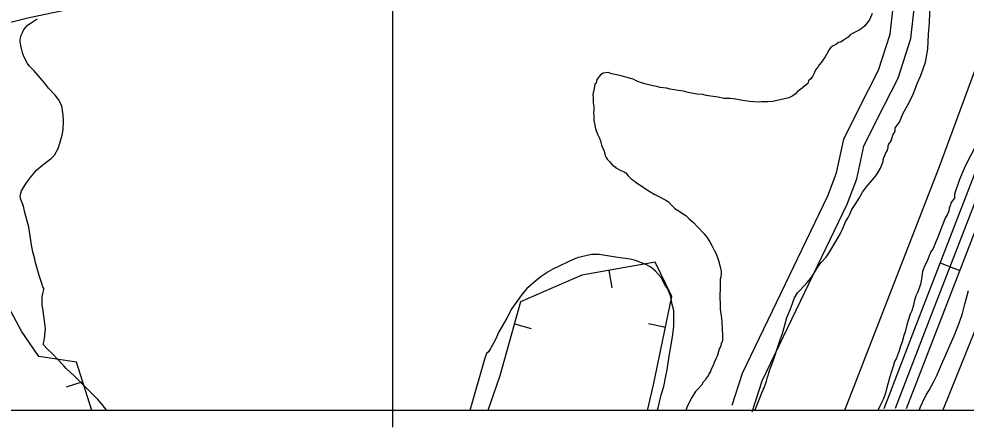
# Model space of a CAD drawing. Extents: x 3263578 to 3301413, y 764927 to 798602.
# Drawn here: x 3287429 to 3288778, y 775807 to 776388 of the extents above; entities that cross this region are included whole.
import ezdxf

# ---------------------------------------------------------------- set-up
doc = ezdxf.new("R2010")
doc.units = 0
for name, color, linetype in [('V-BORW-LINE', 7, 'Continuous'), ('V-GRID-FRAM', 7, 'Continuous'), ('V-LEVE-TOET', 7, 'Continuous'), ('V-ROAD-CNTR', 7, 'Continuous'), ('V-SITE-VEGE', 7, 'Continuous'), ('V-TOPO-SHOR', 7, 'Continuous'), ('V-TOPO-WATR-IDEN', 7, 'Continuous')]:
    doc.layers.add(name, color=color, linetype=linetype)

msp = doc.modelspace()

# ---------------------------------------------------------------- linework, layer by layer
at = {"layer": 'V-BORW-LINE'}
for p, q in [((3288269.2, 776030.2), (3288273.5, 776005.6)), ((3288134.7, 775954.2), (3288158.8, 775947.5)), ((3288350, 775949), (3288325.6, 775954.1)), ((3287519.9, 775871.6), (3287496.1, 775864))]:
    msp.add_line(p, q, dxfattribs=at)
for points in [[(3287635.8, 776864.5), (3287745.4, 777082.2), (3287849.5, 777197.7), (3287882.8, 777161.5), (3287924.8, 777006.7), (3287854.3, 776873.2), (3287839.2, 776817.4), (3287909.8, 776759.6), (3287906.6, 776694.7), (3287779.5, 776623.5), (3287722.3, 776563.9), (3287636.3, 776461.8), (3287511.2, 776403.8), (3287441.6, 776389.5), (3287347.5, 776365.9), (3287246.2, 776391.1), (3287218.3, 776420.9), (3287225.5, 776477.1), (3287332.4, 776560.9), (3287439.7, 776619.3), (3287525.1, 776691.8), (3287573.6, 776725.7), (3287635.8, 776864.5)], [(3288333.1, 775867.5), (3288359.2, 775993.2), (3288335.4, 776041.9), (3288230.7, 776023.4), (3288143.4, 775985.4), (3288114.1, 775880.4), (3288096.7, 775830.9)], [(3287532.9, 775830.9), (3287511, 775899.5), (3287457.1, 775907.8), (3287432.6, 775943.7), (3287403.8, 775997.9)], [(3288324.5, 775830.9), (3288333.1, 775867.5)]]:
    msp.add_lwpolyline(points, dxfattribs=at)
at = {"layer": 'V-GRID-FRAM'}
msp.add_lwpolyline([(3267734.9, 794015.5), (3299171.2, 794017.8), (3299180.4, 775831.7), (3267728.3, 775829.4), (3267734.9, 794015.5)], dxfattribs=at)
at = {"layer": 'V-LEVE-TOET'}
msp.add_lwpolyline([(3288745.1, 775831), (3288874.7, 776152), (3289489.3, 777748.7), (3289837.1, 779147.3), (3289916.4, 779548), (3289800.5, 779565.8), (3289377.8, 777904.5), (3288740.1, 776177.7), (3288605, 775831)], dxfattribs=at)
at = {"layer": 'V-ROAD-CNTR'}
msp.add_line((3288741.3, 776041.1), (3288769.3, 776030.3), dxfattribs=at)
for points in [[(3289947.3, 779851), (3289826.6, 779400.6), (3289706.1, 778911.1), (3289619.7, 778559.2), (3289536.1, 778230), (3289487, 778025.4), (3289443.3, 777872.4), (3289391.7, 777723.8), (3289352.6, 777614.7), (3289279.5, 777409.6), (3288970.1, 776589.6), (3288725.7, 775959.3), (3288677.4, 775833.7)], [(3288661.3, 775833.7), (3288711.7, 775964.7), (3288956.1, 776595), (3289265.4, 777414.8), (3289338.4, 777619.8), (3289377.6, 777728.8), (3289429, 777876.9), (3289472.5, 778029.2), (3289521.5, 778233.6), (3289605.1, 778562.9), (3289691.6, 778914.7), (3289812.1, 779404.4), (3289818.8, 779429.3)], [(3288693.5, 775833.7), (3288739.7, 775953.9), (3288984.1, 776584.3), (3289293.6, 777404.5), (3289366.7, 777609.7), (3289405.9, 777718.8), (3289457.6, 777867.9), (3289501.5, 778021.6), (3289550.6, 778226.4), (3289634.2, 778555.6), (3289720.7, 778907.5), (3289841.2, 779396.9), (3289848.2, 779423.1)], [(3288444.9, 775838.4), (3288459.9, 775884.1), (3288581.3, 776136.4), (3288593.5, 776169.2), (3288603.9, 776217), (3288624.9, 776259.1), (3288653.6, 776315.3), (3288670, 776366.7), (3288676.6, 776426.5), (3288681.8, 776498), (3288676.7, 776568), (3288659.1, 776709.9), (3288654.3, 776744), (3288654.5, 776785.9)], [(3288473.4, 775829), (3288487.8, 775872.9), (3288608.9, 776124.7), (3288622.4, 776160.7), (3288632.4, 776206.9), (3288651.7, 776245.6), (3288681.4, 776303.9), (3288699.5, 776360.5), (3288706.4, 776423.8), (3288711.9, 776498), (3288706.5, 776570.9), (3288688.8, 776713.8), (3288684.3, 776746), (3288684.4, 776783.2)]]:
    msp.add_lwpolyline(points, dxfattribs=at)
at = {"layer": 'V-SITE-VEGE'}
for p, q in [((3288726.1, 776382.8), (3288727.2, 776410.8)), ((3287446.5, 776382.6), (3287454.8, 776388.2)), ((3288640.9, 776388), (3288638, 776383.3)), ((3288644.5, 776396.2), (3288640.9, 776388)), ((3287435.4, 776372.4), (3287438.7, 776376.6)), ((3287438.7, 776376.6), (3287441, 776379.4)), ((3287441, 776379.4), (3287446.5, 776382.6)), ((3288630.4, 776375.1), (3288625.7, 776372.2)), ((3288633.3, 776378.1), (3288630.4, 776375.1)), ((3288638, 776383.3), (3288633.3, 776378.1)), ((3288724.9, 776366.4), (3288726.1, 776382.8)), ((3287430.9, 776359), (3287431.8, 776362.7)), ((3287431.8, 776362.7), (3287432.2, 776365)), ((3287432.2, 776365), (3287434.5, 776369.7)), ((3287434.5, 776369.7), (3287435.4, 776372.4)), ((3288607.5, 776360.6), (3288603.3, 776357.7)), ((3288610.4, 776362.3), (3288607.5, 776360.6)), ((3288613.3, 776365.8), (3288610.4, 776362.3)), ((3288616.3, 776367.6), (3288613.3, 776365.8)), ((3288622.1, 776370.5), (3288616.3, 776367.6)), ((3288625.7, 776372.2), (3288622.1, 776370.5)), ((3288723.8, 776345.4), (3288724.9, 776366.4)), ((3287430.9, 776355.8), (3287430.9, 776359)), ((3287432.3, 776347.9), (3287430.9, 776355.8)), ((3287434.6, 776338.7), (3287432.3, 776347.9)), ((3288585.1, 776347.2), (3288582.8, 776343.7)), ((3288588.1, 776349.5), (3288585.1, 776347.2)), ((3288593.4, 776352.4), (3288588.1, 776349.5)), ((3288596.3, 776354.8), (3288593.4, 776352.4)), ((3288599.2, 776355.3), (3288596.3, 776354.8)), ((3288603.3, 776357.7), (3288599.2, 776355.3)), ((3287436.9, 776332.7), (3287434.6, 776338.7)), ((3288577.5, 776334.3), (3288574, 776329.7)), ((3288579.3, 776337.8), (3288577.5, 776334.3)), ((3288582.8, 776343.7), (3288579.3, 776337.8)), ((3288720.4, 776326.7), (3288723.8, 776345.4)), ((3287441.1, 776324.9), (3287436.9, 776332.7)), ((3287443.4, 776321.6), (3287441.1, 776324.9)), ((3287449.9, 776314.7), (3287443.4, 776321.6)), ((3288568.7, 776322.7), (3288566.9, 776319.7)), ((3288572.2, 776326.7), (3288568.7, 776322.7)), ((3288574, 776329.7), (3288572.2, 776326.7)), ((3288716.9, 776317.4), (3288720.4, 776326.7)), ((3287465.2, 776297.2), (3287449.9, 776314.7)), ((3288257.6, 776308.6), (3288252.3, 776302.2)), ((3288261.1, 776310.9), (3288257.6, 776308.6)), ((3288268.1, 776312.1), (3288261.1, 776310.9)), ((3288273.4, 776310.3), (3288268.1, 776312.1)), ((3288286.9, 776307.3), (3288273.4, 776310.3)), ((3288293.3, 776305.5), (3288286.9, 776307.3)), ((3288562.2, 776312.1), (3288559.2, 776306.3)), ((3288563.9, 776315.6), (3288562.2, 776312.1)), ((3288566.9, 776319.7), (3288563.9, 776315.6)), ((3288708.8, 776297.5), (3288713.4, 776306.8)), ((3288713.4, 776306.8), (3288716.9, 776317.4)), ((3287471.2, 776289.8), (3287465.2, 776297.2)), ((3288249.3, 776295.2), (3288248.1, 776286.4)), ((3288251.1, 776296.9), (3288249.3, 776295.2)), ((3288252.3, 776302.2), (3288251.1, 776296.9)), ((3288298.6, 776303.8), (3288293.3, 776305.5)), ((3288303.8, 776302.6), (3288298.6, 776303.8)), ((3288309.1, 776299.6), (3288303.8, 776302.6)), ((3288317.3, 776296.7), (3288309.1, 776299.6)), ((3288322.5, 776295.5), (3288317.3, 776296.7)), ((3288331.9, 776293.1), (3288322.5, 776295.5)), ((3288335.4, 776292.5), (3288331.9, 776293.1)), ((3288548.6, 776292.9), (3288542.2, 776287.6)), ((3288552.7, 776296.4), (3288548.6, 776292.9)), ((3288553.9, 776299.9), (3288552.7, 776296.4)), ((3288556.9, 776302.8), (3288553.9, 776299.9)), ((3288559.2, 776306.3), (3288556.9, 776302.8)), ((3288703, 776281.1), (3288708.8, 776297.5)), ((3287480.5, 776279.7), (3287471.2, 776289.8)), ((3287485.1, 776273.7), (3287480.5, 776279.7)), ((3288246.9, 776283.5), (3288246.3, 776279.4)), ((3288246.3, 776279.4), (3288246.9, 776276.4)), ((3288248.1, 776286.4), (3288246.9, 776283.5)), ((3288342.4, 776290.7), (3288335.4, 776292.5)), ((3288351.2, 776289.5), (3288342.4, 776290.7)), ((3288356.5, 776288.3), (3288351.2, 776289.5)), ((3288362.9, 776287.1), (3288356.5, 776288.3)), ((3288368.2, 776286.5), (3288362.9, 776287.1)), ((3288375.8, 776285.3), (3288368.2, 776286.5)), ((3288382.2, 776283.5), (3288375.8, 776285.3)), ((3288394.5, 776281.1), (3288382.2, 776283.5)), ((3288403.3, 776280.5), (3288394.5, 776281.1)), ((3288408, 776279.3), (3288403.3, 776280.5)), ((3288535.1, 776281.8), (3288531.6, 776278.9)), ((3288538.6, 776285.3), (3288535.1, 776281.8)), ((3288542.2, 776287.6), (3288538.6, 776285.3)), ((3288697.2, 776269.4), (3288703, 776281.1)), ((3287489.8, 776264.5), (3287485.1, 776273.7)), ((3288246.9, 776276.4), (3288246.9, 776269.4)), ((3288246.9, 776269.4), (3288247.5, 776265.3)), ((3288414.4, 776278.1), (3288408, 776279.3)), ((3288425, 776276.9), (3288414.4, 776278.1)), ((3288433.2, 776275.1), (3288425, 776276.9)), ((3288442, 776275.1), (3288433.2, 776275.1)), ((3288450.2, 776273.9), (3288442, 776275.1)), ((3288457.2, 776272.7), (3288450.2, 776273.9)), ((3288469.5, 776270.9), (3288457.2, 776272.7)), ((3288475.9, 776270.3), (3288469.5, 776270.9)), ((3288484.1, 776269.7), (3288475.9, 776270.3)), ((3288487, 776270.2), (3288484.1, 776269.7)), ((3288495.8, 776270.2), (3288487, 776270.2)), ((3288502.9, 776270.8), (3288495.8, 776270.2)), ((3288525.7, 776276), (3288502.9, 776270.8)), ((3288531.6, 776278.9), (3288525.7, 776276)), ((3288687.9, 776253), (3288697.2, 776269.4)), ((3287491.7, 776251.1), (3287489.8, 776264.5)), ((3288248, 776259.4), (3288247.4, 776254.2)), ((3288247.4, 776254.2), (3288248, 776251.2)), ((3288247.5, 776265.3), (3288248, 776262.4)), ((3288248, 776262.4), (3288248, 776259.4)), ((3288683.2, 776241.4), (3288687.9, 776253)), ((3287492.2, 776243.2), (3287491.7, 776251.1)), ((3287491.7, 776230.8), (3287492.2, 776243.2)), ((3288248, 776251.2), (3288248, 776243.6)), ((3288248, 776243.6), (3288249.1, 776237.2)), ((3288677.4, 776233.2), (3288683.2, 776241.4)), ((3287490.4, 776222.9), (3287491.7, 776230.8)), ((3288249.1, 776237.2), (3288250.3, 776231.9)), ((3288250.3, 776231.9), (3288253.7, 776223.1)), ((3288673.9, 776222.6), (3288677.4, 776228.5)), ((3288677.4, 776228.5), (3288677.4, 776233.2)), ((3287487.2, 776211.3), (3287490.4, 776222.9)), ((3288253.7, 776223.1), (3288256.1, 776218.4)), ((3288256.1, 776218.4), (3288257.2, 776214.9)), ((3288257.2, 776214.9), (3288259, 776208.4)), ((3288668.1, 776209.8), (3288671.6, 776214.5)), ((3288671.6, 776214.5), (3288673.9, 776222.6)), ((3287479.4, 776194.2), (3287484.9, 776203.9)), ((3287484.9, 776203.9), (3287487.2, 776211.3)), ((3288259, 776208.4), (3288260.7, 776204.3)), ((3288260.7, 776204.3), (3288262.4, 776200.2)), ((3288262.4, 776200.2), (3288263, 776197.9)), ((3288663.5, 776196.9), (3288665.8, 776200.4)), ((3288665.8, 776200.4), (3288667, 776205.1)), ((3288667, 776207.4), (3288668.1, 776209.8)), ((3288667, 776205.1), (3288667, 776207.4)), ((3288793.1, 776210.1), (3288776.8, 776178.5)), ((3287460.5, 776178.5), (3287469.2, 776185.4)), ((3287469.2, 776185.4), (3287474.8, 776189.6)), ((3287474.8, 776189.6), (3287479.4, 776194.2)), ((3288263, 776197.9), (3288264.2, 776193.8)), ((3288264.2, 776193.8), (3288265.3, 776190.8)), ((3288265.3, 776190.8), (3288267.1, 776188.5)), ((3288267.1, 776188.5), (3288270.6, 776185)), ((3288270.6, 776185), (3288271.7, 776183.2)), ((3288656.5, 776175.9), (3288660, 776185.2)), ((3288660, 776187.6), (3288661.2, 776191.1)), ((3288660, 776185.2), (3288660, 776187.6)), ((3288661.2, 776191.1), (3288662.3, 776193.4)), ((3288662.3, 776193.4), (3288663.5, 776196.9)), ((3287446.6, 776164.6), (3287454, 776172.9)), ((3287454, 776172.9), (3287460.5, 776178.5)), ((3288271.7, 776183.2), (3288274.7, 776180.3)), ((3288274.7, 776180.3), (3288278.2, 776177.9)), ((3288278.2, 776177.9), (3288279.3, 776176.2)), ((3288279.3, 776176.2), (3288286.3, 776172.6)), ((3288286.3, 776172.6), (3288291, 776170.8)), ((3288653, 776170), (3288656.5, 776175.9)), ((3288776.8, 776178.5), (3288768.7, 776159.8)), ((3287439.3, 776154.4), (3287444.8, 776161.8)), ((3287444.8, 776161.8), (3287446.6, 776164.6)), ((3288291, 776170.8), (3288293.4, 776169.1)), ((3288293.4, 776169.1), (3288296.9, 776165)), ((3288296.9, 776165), (3288300.9, 776160.8)), ((3288300.9, 776160.8), (3288302.7, 776159.7)), ((3288302.7, 776159.7), (3288305.6, 776157.9)), ((3288636.5, 776149), (3288649.5, 776164.8)), ((3288649.5, 776164.8), (3288653, 776170)), ((3288768.7, 776159.8), (3288761.8, 776138.8)), ((3287432.8, 776143.7), (3287439.3, 776154.4)), ((3288305.6, 776157.9), (3288308.5, 776155)), ((3288308.5, 776155), (3288317.9, 776149.1)), ((3288317.9, 776149.1), (3288320.2, 776147.3)), ((3288320.2, 776147.3), (3288327.8, 776142.6)), ((3288630.6, 776141.4), (3288636.5, 776149)), ((3287430.5, 776135.4), (3287431.5, 776140)), ((3287431.5, 776131.3), (3287430.5, 776135.4)), ((3287431.5, 776140), (3287432.8, 776143.7)), ((3287435.2, 776121.6), (3287431.5, 776131.3)), ((3288327.8, 776142.6), (3288333.7, 776139)), ((3288333.7, 776139), (3288337.8, 776136.7)), ((3288337.8, 776136.7), (3288342.4, 776134.3)), ((3288342.4, 776134.3), (3288350.6, 776130.2)), ((3288618.3, 776121), (3288625.3, 776132.1)), ((3288625.3, 776132.1), (3288630.6, 776141.4)), ((3288761.8, 776133), (3288756.5, 776126.3)), ((3288761.8, 776138.8), (3288761.8, 776133)), ((3287437.1, 776112.8), (3287435.2, 776121.6)), ((3288350.6, 776130.2), (3288354.1, 776127.8)), ((3288354.1, 776127.8), (3288358.8, 776122.5)), ((3288358.8, 776122.5), (3288363.5, 776118.4)), ((3288363.5, 776118.4), (3288371.1, 776113.7)), ((3288615.3, 776116.9), (3288618.3, 776121)), ((3288754.1, 776118.7), (3288753.5, 776114.6)), ((3288755.9, 776123.4), (3288754.1, 776118.7)), ((3288756.5, 776125.7), (3288755.9, 776123.4)), ((3288756.5, 776126.3), (3288756.5, 776125.7)), ((3287441.7, 776097.1), (3287437.1, 776112.8)), ((3288371.1, 776113.7), (3288374, 776111.4)), ((3288374, 776111.4), (3288379.2, 776108.4)), ((3288379.2, 776108.4), (3288383.9, 776103.7)), ((3288606.5, 776099.3), (3288610, 776105.8)), ((3288610, 776105.8), (3288612.4, 776110.5)), ((3288612.4, 776110.5), (3288615.3, 776116.9)), ((3288748.2, 776104.7), (3288744.1, 776093.6)), ((3288751.2, 776109.3), (3288748.2, 776104.7)), ((3288753.5, 776114.6), (3288751.2, 776109.3)), ((3287443.1, 776091.6), (3287441.7, 776097.1)), ((3287447.4, 776063.9), (3287443.1, 776091.6)), ((3288383.9, 776103.7), (3288389.7, 776098.4)), ((3288389.7, 776098.4), (3288396.2, 776091.9)), ((3288396.2, 776091.9), (3288404.9, 776082.5)), ((3288599.4, 776083), (3288603.5, 776092.3)), ((3288603.5, 776092.3), (3288606.5, 776099.3)), ((3288744.1, 776093.6), (3288742.9, 776090)), ((3288404.9, 776082.5), (3288409, 776077.8)), ((3288409, 776077.8), (3288413.1, 776070.8)), ((3288591.1, 776068.9), (3288595.8, 776077.1)), ((3288595.8, 776077.1), (3288599.4, 776083)), ((3288738.2, 776077.8), (3288735.2, 776070.7)), ((3288742.9, 776090), (3288738.2, 776077.8)), ((3287448.8, 776056.5), (3287447.4, 776063.9)), ((3288413.1, 776070.8), (3288416, 776065.5)), ((3288416, 776065.5), (3288420, 776057.9)), ((3288582.9, 776054.9), (3288588.2, 776064.3)), ((3288588.2, 776064.3), (3288591.1, 776068.9)), ((3288735.2, 776070.7), (3288731.1, 776061.4)), ((3287451.6, 776046.3), (3287448.8, 776056.5)), ((3288420, 776057.9), (3288422.4, 776053.8)), ((3288422.4, 776053.8), (3288425.3, 776044.4)), ((3288578.7, 776049.1), (3288582.9, 776054.9)), ((3288725.8, 776050.9), (3288724, 776047.4)), ((3288728.1, 776056.7), (3288725.8, 776050.9)), ((3288731.1, 776061.4), (3288728.1, 776056.7)), ((3287452.1, 776043.1), (3287451.6, 776046.3)), ((3287457.7, 776022.8), (3287452.1, 776043.1)), ((3288425.3, 776044.4), (3288427.6, 776037.4)), ((3288427.6, 776037.4), (3288429.3, 776029.2)), ((3288567.6, 776035.7), (3288571.7, 776041.5)), ((3288571.7, 776041.5), (3288578.7, 776049.1)), ((3288719.3, 776037.4), (3288716.3, 776028.6)), ((3288721.6, 776041.5), (3288719.3, 776037.4)), ((3288724, 776047.4), (3288721.6, 776041.5)), ((3288429.3, 776026.2), (3288428.7, 776020.4)), ((3288429.3, 776029.2), (3288429.3, 776026.2)), ((3288558.7, 776021), (3288562.3, 776027.5)), ((3288562.3, 776027.5), (3288567.6, 776035.7)), ((3288716.3, 776028.6), (3288715.1, 776021.6)), ((3287461.4, 776011.7), (3287457.7, 776022.8)), ((3287462.8, 776007.1), (3287461.4, 776011.7)), ((3288428.1, 776018), (3288428, 776003.4)), ((3288428.7, 776020.4), (3288428.1, 776018)), ((3288547.5, 776008.2), (3288552.2, 776013.5)), ((3288552.2, 776013.5), (3288558.7, 776021)), ((3288713.9, 776012.3), (3288712.1, 776007.6)), ((3288715.1, 776021.6), (3288713.9, 776012.3)), ((3287461.9, 775992.3), (3287462.8, 775997.4)), ((3287464.2, 776005.2), (3287462.8, 776007.1)), ((3287462.8, 775997.4), (3287464.2, 776002.9)), ((3287464.2, 776002.9), (3287464.2, 776005.2)), ((3288428, 776003.4), (3288427.4, 775995.8)), ((3288533.4, 775990.1), (3288538.1, 775998.3)), ((3288538.1, 775998.3), (3288541.1, 776001.2)), ((3288541.1, 776001.2), (3288547.5, 776008.2)), ((3288709.2, 775998.8), (3288706.8, 775994.1)), ((3288711.5, 776005.2), (3288709.2, 775998.8)), ((3288712.1, 776007.6), (3288711.5, 776005.2)), ((3288776.5, 775982.1), (3288781.8, 776001.5)), ((3287461.9, 775980.7), (3287461.9, 775992.3)), ((3288427.4, 775995.8), (3288427.4, 775990.5)), ((3288427.4, 775990.5), (3288428, 775983.5)), ((3288428, 775983.5), (3288427.9, 775975.3)), ((3288528.1, 775975.5), (3288531, 775983.1)), ((3288531, 775983.1), (3288533.4, 775990.1)), ((3288704.4, 775985.9), (3288703.2, 775980.7)), ((3288706.8, 775994.1), (3288704.4, 775985.9)), ((3287462.9, 775976.1), (3287461.9, 775980.7)), ((3287465.2, 775958.6), (3287462.9, 775976.1)), ((3288427.9, 775975.3), (3288429.6, 775962.4)), ((3288522.8, 775963.2), (3288528.1, 775975.5)), ((3288700.9, 775972.5), (3288698.5, 775967.8)), ((3288703.2, 775980.7), (3288700.9, 775972.5)), ((3288772.9, 775968.7), (3288776.5, 775982.1)), ((3287466.6, 775947), (3287465.2, 775958.6)), ((3288429.6, 775962.4), (3288430.2, 775956.5)), ((3288430.2, 775956.5), (3288430.7, 775946.6)), ((3288520.4, 775954.4), (3288522.8, 775963.2)), ((3288695.5, 775959), (3288693.8, 775952.6)), ((3288698.5, 775967.8), (3288695.5, 775959)), ((3288761.1, 775937.1), (3288768.8, 775956.4)), ((3288768.8, 775956.4), (3288772.9, 775968.7)), ((3287465.3, 775933.2), (3287466.6, 775947)), ((3288430.7, 775946.6), (3288431.3, 775938.4)), ((3288516.8, 775940.4), (3288520.4, 775954.4)), ((3288691.4, 775942.6), (3288689.6, 775937.4)), ((3288693.8, 775952.6), (3288691.4, 775942.6)), ((3287463.9, 775926.7), (3287464.8, 775930.4)), ((3287464.8, 775930.4), (3287465.3, 775933.2)), ((3288431.3, 775930.2), (3288429.5, 775925.5)), ((3288431.3, 775938.4), (3288431.3, 775932.5)), ((3288431.3, 775932.5), (3288431.3, 775930.2)), ((3288508.5, 775917), (3288513.3, 775931.6)), ((3288513.3, 775931.6), (3288516.8, 775940.4)), ((3288687.2, 775928.6), (3288684.9, 775922.2)), ((3288689.6, 775937.4), (3288687.2, 775928.6)), ((3288755.7, 775924.2), (3288761.1, 775937.1)), ((3287463.9, 775924.4), (3287463.9, 775926.7)), ((3287469, 775918.8), (3287463.9, 775924.4)), ((3287477.4, 775911), (3287469, 775918.8)), ((3288425.9, 775916.7), (3288424.2, 775909.7)), ((3288427.1, 775919.6), (3288425.9, 775916.7)), ((3288428.3, 775921.4), (3288427.1, 775919.6)), ((3288429.5, 775925.5), (3288428.3, 775921.4)), ((3288505.6, 775908.2), (3288508.5, 775917)), ((3288683.1, 775915.7), (3288678.4, 775904.6)), ((3288684.9, 775922.2), (3288683.1, 775915.7)), ((3288741.6, 775893.2), (3288755.7, 775924.2)), ((3287483.4, 775904.6), (3287477.4, 775911)), ((3287493.1, 775894.4), (3287483.4, 775904.6)), ((3288421.8, 775904.4), (3288419.4, 775899.2)), ((3288423, 775907.3), (3288421.8, 775904.4)), ((3288424.2, 775909.7), (3288423, 775907.3)), ((3288501.4, 775896.5), (3288505.6, 775908.2)), ((3288678.4, 775904.6), (3288676, 775900.5)), ((3287496.4, 775890.7), (3287493.1, 775894.4)), ((3287507.5, 775880.1), (3287496.4, 775890.7)), ((3288414.7, 775888.6), (3288414.1, 775886.3)), ((3288418.3, 775895.6), (3288414.7, 775888.6)), ((3288419.4, 775899.2), (3288418.3, 775895.6)), ((3288495.5, 775878.4), (3288498.5, 775888.9)), ((3288498.5, 775888.9), (3288501.4, 775896.5)), ((3288673, 775889.4), (3288671.8, 775886.5)), ((3288674.2, 775893.5), (3288673, 775889.4)), ((3288676, 775900.5), (3288674.2, 775893.5)), ((3288736.8, 775881.5), (3288741.6, 775893.2)), ((3287541.3, 775846.5), (3287507.5, 775880.1)), ((3288408.2, 775877.5), (3288406.5, 775874)), ((3288411.2, 775881), (3288408.2, 775877.5)), ((3288412.4, 775883.4), (3288411.2, 775881)), ((3288414.1, 775886.3), (3288412.4, 775883.4)), ((3288493.7, 775872.5), (3288495.5, 775878.4)), ((3288669.5, 775878.9), (3288664.7, 775861.9)), ((3288671.8, 775886.5), (3288669.5, 775878.9)), ((3288732.1, 775872.2), (3288736.8, 775881.5)), ((3288395.9, 775861.2), (3288392.9, 775857.7)), ((3288401.2, 775867), (3288395.9, 775861.2)), ((3288403.5, 775871.1), (3288401.2, 775867)), ((3288406.5, 775874), (3288403.5, 775871.1)), ((3288487.2, 775856.1), (3288489.6, 775861.4)), ((3288489.6, 775861.4), (3288490.8, 775863.7)), ((3288490.8, 775863.7), (3288493.7, 775872.5)), ((3288664.7, 775861.9), (3288663.5, 775855.5)), ((3288725.6, 775859.9), (3288732.1, 775872.2)), ((3288387.6, 775849.5), (3288384.7, 775844.2)), ((3288392.9, 775857.7), (3288387.6, 775849.5)), ((3288477.1, 775830.9), (3288484.9, 775849.7)), ((3288484.9, 775849.7), (3288487.2, 775856.1)), ((3288663.5, 775855.5), (3288660.6, 775847.3)), ((3288716.2, 775842.4), (3288721.5, 775852.9)), ((3288721.5, 775852.9), (3288725.6, 775859.9)), ((3287547.3, 775839.6), (3287541.3, 775846.5)), ((3287554, 775830.9), (3287547.3, 775839.6)), ((3288380.5, 775834.9), (3288378.8, 775830.9)), ((3288384.7, 775844.2), (3288380.5, 775834.9)), ((3288655.3, 775836.8), (3288652.6, 775831)), ((3288660.6, 775847.3), (3288655.3, 775836.8)), ((3288711.4, 775831), (3288713.2, 775836)), ((3288713.2, 775836), (3288716.2, 775842.4)), ((3288378.8, 775830.9), (3287554, 775830.9)), ((3288652.6, 775831), (3288477.1, 775830.9)), ((3288848.4, 775831), (3288711.4, 775831))]:
    msp.add_line(p, q, dxfattribs=at)
at = {"layer": 'V-TOPO-SHOR'}
for points in [[(3288299.8, 776046.1), (3288288.8, 776047.9), (3288275.9, 776049.8), (3288255.7, 776052.7), (3288244.7, 776052.7), (3288224.4, 776048.2), (3288212.5, 776042.7), (3288196.8, 776035.5), (3288189.4, 776031.8), (3288183, 776028.2), (3288172.9, 776021.8), (3288165.5, 776015.4), (3288152.6, 776004.4), (3288144.3, 775994.3), (3288131.3, 775976), (3288123.9, 775962.2), (3288112.8, 775943), (3288107.2, 775931), (3288100.7, 775919.1), (3288098, 775914.5), (3288095.2, 775911.8), (3288092.4, 775905.4), (3288071.4, 775830.9)], [(3288338.3, 775830.9), (3288339.4, 775834.5), (3288344, 775852.9), (3288347.8, 775864.8), (3288350.6, 775879.5), (3288352.5, 775888.7), (3288355.3, 775908), (3288357.2, 775919), (3288360, 775935.5), (3288361.9, 775950.2), (3288362, 775960.3), (3288362, 775973.2), (3288359.3, 775981.5), (3288357.5, 775992.5), (3288355.7, 775998), (3288352.9, 776004.5), (3288350.2, 776008.2), (3288346.5, 776014.6), (3288343.8, 776020.1), (3288335.6, 776029.4), (3288329.2, 776034.9), (3288321.8, 776038.6), (3288307.1, 776044.2), (3288299.8, 776046.1)]]:
    msp.add_lwpolyline(points, dxfattribs=at)
at = {"layer": 'V-TOPO-WATR-IDEN'}
msp.add_line((3287961.4, 775807.3), (3287961.4, 780274.3), dxfattribs=at)

doc.saveas('drawing.dxf')
